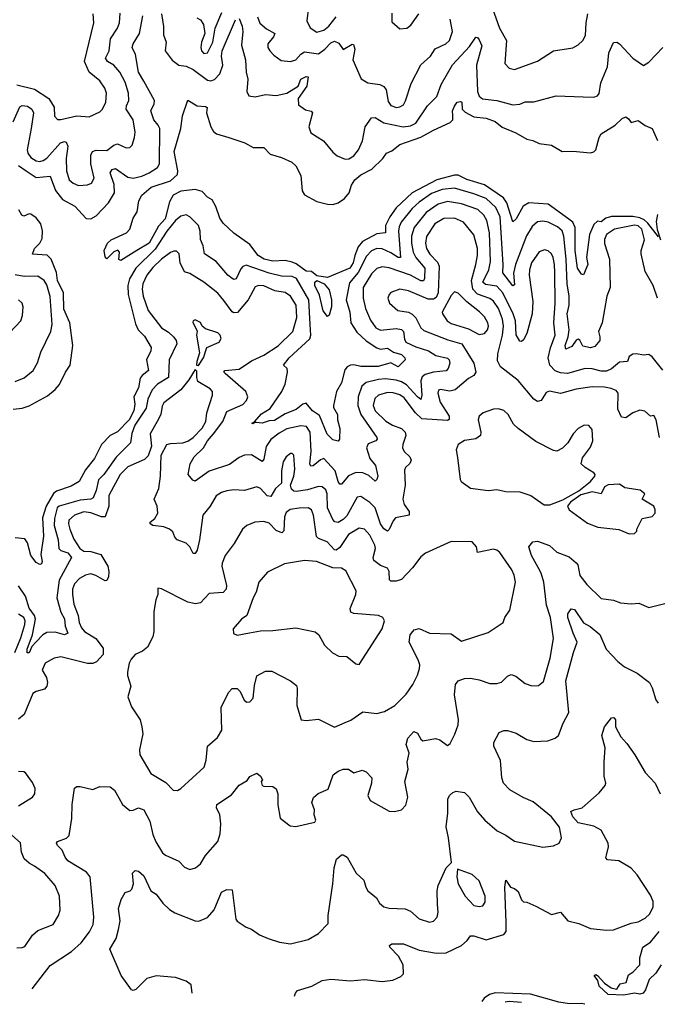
# Model space of a CAD drawing. Extents: x 1443846 to 1577407, y 839182 to 927291.
# Tile 298 of 535: x 1539802 to 1543414, y 839622 to 845202. Entities that reach past the tile are written whole.
import ezdxf

# ---------------------------------------------------------------- set-up
doc = ezdxf.new("R2010")
doc.units = 0

msp = doc.modelspace()

# ---------------------------------------------------------------- linework, layer by layer
at = {"layer": '0CON20XD'}
for points in [[(1539765, 844622.7), (1539801.9, 844708.1), (1539815, 844716.8), (1539845, 844713.2), (1539870.4, 844695), (1539880.7, 844675), (1539866.5, 844585), (1539844.7, 844465), (1539847.3, 844445), (1539865, 844421.8), (1539895, 844402.5), (1539915, 844399.2), (1539935, 844404.1), (1539955, 844418), (1540032.9, 844505), (1540055, 844511.8), (1540065, 844508.9), (1540074.7, 844484.7), (1540065.7, 844415), (1540066.7, 844345), (1540081.8, 844295), (1540104.4, 844275), (1540135, 844261.8), (1540185, 844266.2), (1540208, 844275), (1540222.7, 844305), (1540204.8, 844385), (1540205.3, 844435), (1540214.8, 844455.2), (1540235, 844462.4), (1540295, 844460.3), (1540335, 844490.8), (1540355, 844498.2), (1540405, 844476.7), (1540425, 844478.6), (1540438.2, 844491.8), (1540452.5, 844535), (1540455.5, 844565), (1540444.5, 844635), (1540404.7, 844695), (1540405.7, 844714.3), (1540419.1, 844745), (1540418.1, 844785), (1540398.2, 844848.2), (1540368.2, 844905), (1540335.2, 844945.2), (1540299.1, 844965), (1540288.2, 844985), (1540308.4, 845025), (1540315.8, 845094.2), (1540355.9, 845155), (1540366.4, 845185), (1540370.1, 845240.1)], [(1539785, 844832.8), (1539885, 844808.6), (1539966.1, 844755), (1539996.4, 844706.4), (1539999.5, 844655), (1540015, 844636.9), (1540035, 844636.4), (1540125, 844657.9), (1540195, 844651.4), (1540255, 844680.6), (1540271.1, 844695), (1540289.6, 844735), (1540292.9, 844785), (1540284.5, 844815), (1540256.5, 844855), (1540195.2, 844905.2), (1540168.6, 844965), (1540222.1, 845185), (1540217.7, 845235)], [(1539838.6, 844345), (1539895, 844308.9), (1539975, 844315.5), (1540004.2, 844235), (1540043.3, 844183.3), (1540113.9, 844145), (1540178, 844075), (1540205, 844074.5), (1540235, 844090.6), (1540305.2, 844164.8), (1540338, 844222), (1540337.5, 844267.5), (1540314.1, 844335), (1540325, 844353.6), (1540345, 844358.5), (1540415, 844310), (1540445, 844303.8), (1540494.1, 844315.9), (1540535.2, 844334.8), (1540581.5, 844365), (1540593.9, 844385), (1540594.7, 844585), (1540586.7, 844605), (1540561.5, 844635), (1540545.4, 844685), (1540563.8, 844725), (1540564.6, 844745), (1540504.8, 844854.8), (1540475.4, 844905), (1540456.9, 845005), (1540439.5, 845045), (1540444.5, 845065), (1540480.4, 845125), (1540499.6, 845225)], [(1540605, 845235.8), (1540616.6, 845163.4), (1540617.1, 845117.1), (1540632.2, 845075), (1540626.2, 845025), (1540665, 844972.9), (1540703.7, 844943.7), (1540745, 844938.6), (1540785, 844921), (1540865, 844860.2), (1540885, 844856.6), (1540905, 844862.9), (1540935.6, 844895), (1540952.9, 844945), (1540944.9, 844995.1), (1540947.7, 845025), (1541025, 845202.5)], [(1540805, 845213.3), (1540825, 845200.8), (1540842.5, 845175), (1540849.5, 845125), (1540831.5, 845075), (1540828.1, 845045), (1540831.9, 845025), (1540845, 845011.4), (1540866.1, 845013.9), (1540895, 845074.2), (1540908.9, 845155), (1540946.2, 845243.8)], [(1541437.8, 845275), (1541429.2, 845195), (1541446.6, 845156.6), (1541485, 845131.8), (1541525, 845142.3), (1541553.8, 845166.2), (1541595, 845218.9)], [(1541909.3, 845239.3), (1541910, 845190), (1541955, 845151.2), (1541995, 845154), (1542018.2, 845171.8), (1542062.5, 845235)], [(1542480.9, 845265), (1542520, 845155), (1542558.8, 845085), (1542550.8, 844955), (1542575, 844927.5), (1542605, 844920.6), (1542735, 844966.9), (1542825, 845025.7), (1542935, 845043.3), (1542965, 845059.4), (1542991.9, 845085), (1543007, 845113), (1543010, 845185), (1543020.7, 845235)], [(1541045, 845210), (1541062, 845165), (1541066.2, 845135), (1541058.4, 845058.4), (1541081.6, 844975), (1541083.8, 844905), (1541094.7, 844865), (1541087.8, 844795), (1541100.5, 844770.5), (1541135.7, 844765.7), (1541195, 844778.1), (1541255, 844771.8), (1541315, 844785.6), (1541380, 844825), (1541395, 844865.7), (1541425, 844880.5), (1541435, 844877.8), (1541429.1, 844825), (1541379.6, 844755), (1541380.5, 844720.5), (1541421.4, 844691.4), (1541453, 844683), (1541460.8, 844675), (1541440, 844595), (1541450.8, 844560.8), (1541522, 844515), (1541575, 844451.2), (1541600.3, 844430.3), (1541645, 844412.5), (1541665.5, 844414.5), (1541695, 844431.4), (1541721.9, 844465), (1541743.5, 844515), (1541758.5, 844595), (1541795, 844645.6), (1541815, 844647.8), (1541865, 844617.6), (1541974.3, 844594.3), (1542015, 844601.2), (1542045.4, 844615), (1542111.8, 844715), (1542165, 844767.1), (1542189.1, 844835), (1542252.7, 844947.3), (1542349.4, 845050.6), (1542385, 845104.2), (1542395, 845101.9), (1542405, 845088.6), (1542419.3, 845055), (1542390.3, 844945), (1542395.2, 844795.2), (1542405, 844769.5), (1542423.2, 844753.2), (1542505, 844745.3), (1542595, 844719.1), (1542635, 844724.4), (1542665, 844736.7), (1542715, 844736.9), (1542841.7, 844771.7), (1542994.2, 844765.8), (1543055, 844763.3), (1543075, 844770), (1543085, 844783.3), (1543094.3, 844845), (1543130.8, 844935), (1543139.6, 845015), (1543165, 845073.8), (1543185, 845074.2), (1543200, 845065), (1543275, 844984), (1543335, 844942.9), (1543365, 844960.8), (1543445, 845044)], [(1541148.7, 845218.7), (1541162.7, 845182.7), (1541199.9, 845149.9), (1541246.7, 845125), (1541240, 845105), (1541206.5, 845065), (1541207.8, 845045), (1541218.1, 845025), (1541240.5, 845000.5), (1541282, 844972), (1541335, 844965.4), (1541365, 844974.6), (1541395, 845007.5), (1541415, 845019.6), (1541495, 845009.5), (1541530.8, 845035), (1541565, 845071.1), (1541585, 845080.1), (1541608.9, 845068.9), (1541633.3, 845033.3), (1541685, 845063.8), (1541691.7, 845061.7), (1541700.6, 845035), (1541688.6, 844975), (1541736.8, 844866.8), (1541773.6, 844843.6), (1541842.5, 844835), (1541865, 844824.3), (1541877.8, 844805), (1541889.4, 844739.4), (1541905, 844715.5), (1541935.3, 844704.7), (1541955, 844708.2), (1541975, 844720.6), (1541987.6, 844742.4), (1542018.8, 844841.2), (1542075, 844945.6), (1542129.5, 844995), (1542155, 845036.4), (1542215, 845066.2), (1542235.7, 845084.3), (1542253.3, 845135), (1542239.6, 845205)], [(1543421.2, 843971.2), (1543359.2, 844049.2), (1543338.6, 844068.6), (1543315, 844079.5), (1543275, 844087.4), (1543155, 844087.2), (1543122, 844078), (1543095, 844057.5), (1543075, 844060), (1543055, 844041.9), (1543028.8, 843985), (1543013.3, 843855), (1543020.5, 843815), (1542995, 843756.2), (1542985, 843760), (1542962.1, 843795), (1542948.2, 843895), (1542949.2, 844025), (1542934.5, 844054.5), (1542912.7, 844072.7), (1542795, 844157.1), (1542685.7, 844164.3), (1542654.2, 844145), (1542615, 844074.3), (1542595, 844056.7), (1542562, 844165), (1542541.9, 844191.9), (1542435, 844266.7), (1542335, 844297), (1542285, 844320.8), (1542265, 844321), (1542165, 844295.2), (1542025, 844221.1), (1541935, 844136.2), (1541897.9, 844085), (1541873.5, 844035), (1541874.2, 843995), (1541825, 843988.8), (1541744.1, 843945.9), (1541719.7, 843915), (1541700.8, 843865), (1541690.9, 843825), (1541672.4, 843795), (1541545, 843740.3), (1541485, 843751.3), (1541455, 843775.4), (1541425, 843776.9), (1541367.9, 843817.9), (1541345, 843827.4), (1541305, 843837.4), (1541235, 843834.3), (1541185.8, 843845), (1541153.1, 843865), (1541105, 843928.5), (1541015, 843992.9), (1540955, 844048.6), (1540935, 844078), (1540913.3, 844143.3), (1540891.2, 844181.2), (1540865, 844196.2), (1540835, 844229.2), (1540795, 844240.3), (1540715, 844229.7), (1540671.9, 844208.1), (1540649.6, 844170.4), (1540625, 844074.5), (1540588.4, 844031.6), (1540535, 843936.2), (1540465.7, 843894.3), (1540375, 843837.5), (1540363, 843843), (1540367.5, 843885), (1540357, 843897), (1540335, 843887.5), (1540295, 843847.5), (1540285, 843857.5), (1540280, 843895), (1540298.1, 843935), (1540319.4, 843955), (1540406, 843995), (1540426, 844015), (1540445, 844077.5), (1540467.5, 844112.5), (1540476, 844175), (1540493, 844207), (1540547.1, 844252.9), (1540655, 844289), (1540696.2, 844325), (1540697.2, 844345), (1540676, 844455), (1540714.7, 844585), (1540723.1, 844656.9), (1540753.3, 844746.7), (1540807.5, 844715), (1540855, 844711.2), (1540863.3, 844705), (1540860, 844675), (1540884, 844595), (1540899.5, 844569.5), (1540916, 844556), (1540985.6, 844535.6), (1541077.5, 844505), (1541125, 844478.8), (1541185, 844478.6), (1541220.3, 844440.3), (1541285, 844422), (1541342.4, 844395), (1541366.4, 844375), (1541395, 844320), (1541402.4, 844232.4), (1541415, 844210), (1541485, 844171.2), (1541545, 844156), (1541575, 844155.3), (1541605, 844164.6), (1541641.7, 844188.3), (1541669, 844221), (1541682.2, 844265), (1541700.8, 844295), (1541735, 844323), (1541796.9, 844355), (1541858, 844415), (1541880, 844445), (1541910.2, 844459.8), (1541954.4, 844495.6), (1542075, 844536.6), (1542145, 844577.1), (1542240.9, 844619.1), (1542255.3, 844634.7), (1542255, 844658.8), (1542254.1, 844685), (1542265, 844712.5), (1542280.5, 844735), (1542299.6, 844739.6), (1542306.7, 844735), (1542308.6, 844695), (1542325, 844678.9), (1542375, 844651.5), (1542444.6, 844644.6), (1542495, 844624.5), (1542535, 844593.3), (1542611.7, 844561.7), (1542675, 844524.5), (1542708.1, 844518.1), (1542745, 844500), (1542815, 844491.5), (1542875, 844454.7), (1542935, 844456.6), (1543035, 844447.5), (1543055, 844453.1), (1543066.1, 844463.9), (1543083.8, 844535), (1543096.5, 844555), (1543175.3, 844604.7), (1543215, 844642.5), (1543235, 844651.2), (1543251.1, 844641.1), (1543265, 844620), (1543305, 844631.4), (1543345, 844602.5), (1543383.8, 844585), (1543415, 844517.5)], [(1539795, 844375.2), (1539838.6, 844345)], [(1543414.8, 843624.8), (1543389.4, 843695), (1543344.8, 843775), (1543322.6, 843875), (1543323, 843895), (1543341.6, 843955), (1543326.8, 844015), (1543305, 844033.9), (1543285, 844037.8), (1543172.1, 844015), (1543125, 843985.3), (1543114.2, 843955.8), (1543115, 843934.4), (1543142.4, 843845), (1543146.1, 843683.9), (1543127.1, 843635), (1543101.1, 843485), (1543080, 843435), (1543088.6, 843405), (1543087.5, 843385), (1543059.5, 843350.5), (1543035, 843342.9), (1542991.1, 843351.1), (1542975.2, 843385.2), (1542965, 843391.2), (1542955, 843386.9), (1542929.2, 843350.8), (1542895, 843334.5), (1542891.7, 843355), (1542908.8, 843405), (1542914.4, 843445), (1542903.5, 843535), (1542914.8, 843585), (1542915.2, 843635), (1542902.9, 843705), (1542897.8, 843845), (1542885, 843976.2), (1542875.5, 844005.5), (1542849, 844029), (1542795, 844054.1), (1542765, 844061.2), (1542735, 844056.1), (1542705, 844030.4), (1542672.1, 843977.9), (1542609.6, 843815), (1542599.1, 843765), (1542605, 843700), (1542595.8, 843694.2), (1542537.9, 843767.9), (1542541.2, 843815), (1542524.2, 844085), (1542498.8, 844138.8), (1542445, 844188.1), (1542375, 844216.3), (1542265, 844246.7), (1542195, 844239.8), (1542135, 844216.7), (1542065, 844168.3), (1542025, 844131.6), (1541963.3, 844055), (1541950.8, 844029.2), (1541947, 844003), (1541958.1, 843855), (1541945, 843855.4), (1541905, 843881.9), (1541855, 843903.4), (1541825, 843905.2), (1541795, 843893.1), (1541767.1, 843862.9), (1541719.9, 843770.1), (1541669.8, 843710.2), (1541651.8, 843615), (1541671.8, 843545), (1541678.4, 843485), (1541711.9, 843431.9), (1541765, 843382.9), (1541825, 843343.2), (1541845, 843334.7), (1541885, 843341.5), (1541918.5, 843318.5), (1541965, 843304.7), (1541983.8, 843285), (1541984.5, 843275), (1541945, 843235.6), (1541905, 843257.3), (1541832.8, 843237.2), (1541735, 843237), (1541695, 843246.9), (1541674.8, 843245.2), (1541655.9, 843234.1), (1541643, 843217), (1541624.3, 843144.3), (1541597.1, 843095), (1541578.5, 843015), (1541578.5, 843005), (1541602.1, 842965), (1541602.3, 842935), (1541615.6, 842885), (1541614, 842825), (1541606, 842814), (1541575, 842821.5), (1541543.1, 842853.1), (1541499.2, 842959.2), (1541460.7, 842985), (1541425, 843029.3), (1541405, 843022.5), (1541367.2, 842992.8), (1541305, 842968.6), (1541245, 842931.1), (1541215, 842929.7), (1541175, 842915.3), (1541140.4, 842919.6), (1541130.7, 842919.3), (1541125, 842911.4), (1541116.7, 842915), (1541129.5, 842920.5), (1541172.3, 842967.7), (1541221.3, 842998.7), (1541287.1, 843095), (1541305, 843136.2), (1541318.1, 843205), (1541316, 843225), (1541296.7, 843245), (1541327.7, 843285), (1541445.5, 843394.5), (1541450.2, 843415), (1541446.5, 843475), (1541439.7, 843615), (1541369.1, 843735), (1541345, 843746.2), (1541285, 843748.6), (1541215.1, 843765.1), (1541085, 843810.8), (1541066.4, 843803.6), (1541055, 843791.1), (1541027.1, 843732.9), (1541015, 843730), (1541005, 843735.4), (1540980, 843755), (1540915, 843832.2), (1540849.1, 843875), (1540840.5, 843920.5), (1540825.8, 843955.8), (1540824, 844004), (1540815.4, 844035), (1540765.4, 844085.4), (1540745, 844095.8), (1540715, 844089.6), (1540685, 844064.6), (1540635, 844004.2), (1540569.1, 843900.9), (1540459.6, 843795), (1540422.9, 843732.9), (1540414.4, 843695), (1540416.8, 843645), (1540458.4, 843478.4), (1540473.4, 843445), (1540509.5, 843409.5), (1540546.9, 843345), (1540543.8, 843325), (1540519.7, 843275), (1540531.8, 843215), (1540494.8, 843185.2), (1540485, 843170), (1540474.5, 843115), (1540449, 843065), (1540453.7, 843023.7), (1540447.5, 842985), (1540421.3, 842935), (1540355, 842867.2), (1540315, 842846.5), (1540264.6, 842795), (1540225.2, 842714.8), (1540175, 842651.1), (1540138.2, 842585), (1540092.3, 842557.7), (1540010.2, 842529.8), (1539992.9, 842517.1), (1539951.1, 842445), (1539931.4, 842378.6), (1539935.6, 842275), (1539920.8, 842170.8), (1539928.6, 842131.4), (1539925, 842117.5), (1539916.1, 842113.9), (1539895, 842126.7), (1539864.4, 842165), (1539846.7, 842236.7), (1539830.4, 842260.4), (1539775, 842265.6)], [(1543445, 843215.4), (1543385, 843291.5), (1543365, 843304), (1543335, 843300.6), (1543295, 843309.2), (1543275, 843306.2), (1543255, 843293.3), (1543244.2, 843265.8), (1543199.2, 843260.8), (1543155, 843224), (1543125, 843211.1), (1543095, 843210), (1543045, 843222.9), (1543005.2, 843224.8), (1542905, 843196.7), (1542865, 843200.9), (1542835, 843211.9), (1542804.7, 843245), (1542795.3, 843285), (1542808.1, 843341.9), (1542834.8, 843415), (1542827.6, 843485), (1542835.2, 843595.2), (1542832.6, 843767.4), (1542832, 843815), (1542823.8, 843853.8), (1542814.7, 843874.7), (1542795, 843892.5), (1542775, 843898.1), (1542745, 843886.7), (1542701.8, 843825), (1542689.2, 843785), (1542687.5, 843755), (1542709.4, 843605), (1542705.2, 843534.8), (1542675, 843423.1), (1542655, 843388.1), (1542645, 843378.6), (1542635, 843380.8), (1542615, 843416.2), (1542610.4, 843495), (1542597.9, 843535), (1542538.5, 843655), (1542505, 843692.2), (1542441.3, 843701.3), (1542426.2, 843715), (1542458.5, 843785), (1542469, 843831), (1542463.7, 843993.7), (1542448.1, 844065), (1542430.3, 844095), (1542396.1, 844126.1), (1542305, 844158.8), (1542225, 844171.9), (1542172.9, 844157.1), (1542105, 844109.7), (1542037.1, 844025), (1542021.6, 843975), (1542020.4, 843935), (1542031.1, 843885), (1542045.2, 843855), (1542096.7, 843795), (1542095.6, 843735), (1542088.6, 843721.4), (1542075, 843721.6), (1542015, 843754.1), (1541895, 843795.3), (1541855, 843802.2), (1541825, 843791.8), (1541795, 843762.5), (1541748, 843685), (1541746.5, 843625), (1541761.4, 843565), (1541788.8, 843498.8), (1541818.5, 843455), (1541845, 843442.6), (1541935, 843452.4), (1541965, 843446), (1541976.7, 843435), (1541981.9, 843391.9), (1541990, 843375), (1542045, 843348.1), (1542117.8, 843325), (1542159.2, 843299.2), (1542225, 843283.6), (1542235, 843274), (1542238.5, 843255), (1542229.2, 843225), (1542217.4, 843212.6), (1542145, 843205.5), (1542099, 843191), (1542081, 843179), (1542073.5, 843155), (1542080, 843075), (1542075, 843050), (1542055, 843064.2), (1541993.5, 843133.5), (1541965, 843150.4), (1541935, 843159), (1541873.4, 843166.6), (1541835, 843163.7), (1541765, 843145.8), (1541740.6, 843125), (1541720, 843065), (1541717.2, 843015), (1541735, 842965.4), (1541825.3, 842835), (1541826.9, 842825), (1541820, 842815), (1541775, 842797.8), (1541766.1, 842775), (1541785.7, 842715), (1541816.9, 842675), (1541829.7, 842615), (1541825, 842596), (1541815, 842586.9), (1541779.7, 842619.7), (1541745, 842634.7), (1541705.4, 842635.4), (1541665, 842616.6), (1541625, 842570.6), (1541615, 842569.4), (1541605, 842585.7), (1541588.8, 842645), (1541525, 842714.5), (1541505, 842708.2), (1541465, 842673.1), (1541451.2, 842671.2), (1541446.2, 842685), (1541452.6, 842755), (1541447.8, 842865), (1541426.3, 842896.3), (1541395, 842901.2), (1541315, 842882.9), (1541271.4, 842858.6), (1541225, 842822.1), (1541197, 842783), (1541185, 842711.2), (1541175, 842698.1), (1541115, 842736.2), (1541075, 842734.4), (1541045, 842721.9), (1540989.5, 842680.5), (1540875, 842643.3), (1540795, 842586), (1540782.4, 842592.4), (1540756, 842625), (1540768.1, 842685), (1540790, 842725), (1540843.1, 842775), (1540865.8, 842815), (1540900.3, 842855), (1540951.6, 842925), (1540975, 842981.5), (1541065, 843020.5), (1541086.9, 843045), (1541094.3, 843065), (1541082.5, 843095), (1540965, 843197.1), (1540958.1, 843205), (1540963.3, 843215), (1541045, 843220.9), (1541115, 843268), (1541185, 843300.6), (1541265.5, 843354.5), (1541348.9, 843435), (1541371.9, 843515), (1541367.8, 843585), (1541335.9, 843635), (1541305, 843657.1), (1541246.2, 843666.2), (1541185, 843694.7), (1541153.5, 843696.5), (1541135, 843688.1), (1541095.1, 843614.9), (1541035, 843542.3), (1541015, 843541.2), (1541005, 843546.9), (1540958.8, 843611.2)], [(1539765, 842994.4), (1539815, 843000.4), (1539855, 843013.1), (1539959.9, 843070.1), (1540003.4, 843106.6), (1540027.5, 843135), (1540060.5, 843205), (1540086.9, 843245), (1540101.8, 843355), (1540084.7, 843485), (1540052.5, 843562.5), (1540048.9, 843655), (1540016.3, 843725), (1540009.5, 843769.5), (1539980.8, 843845), (1539957, 843867), (1539873.4, 843873.4), (1539884.8, 843905), (1539916.2, 843935), (1539928.6, 843961.4), (1539930.2, 844005), (1539920.5, 844045), (1539895, 844078.5), (1539865, 844100), (1539855, 844102.4), (1539825, 844089.7), (1539813.8, 844093.8), (1539796.7, 844125)], [(1543425.6, 842835), (1543408.1, 842935), (1543395, 842958.8), (1543375, 842956.2), (1543343.3, 842983.3), (1543315, 842990), (1543275, 842974.5), (1543235, 842945.5), (1543210.2, 842950.2), (1543189.2, 842995), (1543191.1, 843085), (1543180.4, 843100.4), (1543153, 843113), (1543115, 843120.3), (1543045, 843120.6), (1542955, 843108.4), (1542865, 843083.5), (1542802.6, 843097.4), (1542785, 843089.2), (1542755, 843043.8), (1542735, 843038.8), (1542715, 843052.5), (1542625, 843157.7), (1542525.7, 843235.7), (1542508.6, 843268.6), (1542510.7, 843309.3), (1542537.1, 843415), (1542542.8, 843465), (1542535.9, 843505.9), (1542514.1, 843565), (1542486.4, 843606.4), (1542465, 843621.3), (1542395, 843646.5), (1542368.6, 843675), (1542360.5, 843725), (1542385.6, 843815), (1542394.8, 843865), (1542394.8, 843905), (1542373.7, 843983.7), (1542315.6, 844055), (1542265, 844076.7), (1542205, 844075.3), (1542153.3, 844045), (1542106.7, 843973.3), (1542100.7, 843935), (1542106.7, 843905), (1542125, 843874), (1542167.9, 843827.9), (1542178.4, 843805), (1542171.4, 843655), (1542161.6, 843628.4), (1542145, 843618.9), (1542115, 843618.8), (1542005, 843665.4), (1541954.6, 843675.4), (1541905, 843655.8), (1541894.2, 843645), (1541887.5, 843625), (1541897.5, 843595), (1541944, 843555), (1542005, 843544.2), (1542025, 843533.5), (1542045, 843512.5), (1542073.9, 843455), (1542090.7, 843440.7), (1542227.3, 843387.3), (1542307.1, 843365), (1542374.6, 843255), (1542385.4, 843205), (1542374.7, 843185.3), (1542345, 843168.2), (1542269.4, 843105), (1542237.7, 843097.7), (1542185, 843106.4), (1542175, 843102), (1542169.6, 843085), (1542183.3, 843035), (1542234.7, 842955), (1542235, 842936.2), (1542225, 842930), (1542080.5, 842940.5), (1542043.8, 842973.8), (1541979.7, 843059.7), (1541955, 843076.8), (1541916.7, 843086.7), (1541885, 843090), (1541834.5, 843075), (1541814.1, 843055), (1541803.3, 843015), (1541814.6, 842984.6), (1541875, 842926.5), (1541913.4, 842903.4), (1541964.4, 842885), (1541986.2, 842865), (1541988.5, 842845), (1541971.8, 842795), (1541971.1, 842775), (1541980.5, 842755), (1542012.5, 842725), (1542018.9, 842705), (1542012.2, 842687.8), (1541988.1, 842665), (1541981.1, 842648.9), (1541984.7, 842565), (1541972, 842485), (1541980, 842455), (1542008.1, 842415), (1542008, 842395), (1541931.1, 842378.9), (1541917, 842363), (1541895, 842312.5), (1541885, 842304.3), (1541865, 842317.3), (1541845.3, 842345), (1541814.7, 842435), (1541785, 842465.3), (1541735, 842500.4), (1541713.2, 842496.8), (1541655, 842390.4), (1541635, 842370), (1541605, 842353.2), (1541586, 842356), (1541575, 842369.4), (1541546.1, 842435), (1541543.9, 842515), (1541535, 842536.9), (1541515.8, 842555), (1541495, 842556.2), (1541432.6, 842537.4), (1541367.8, 842527.8), (1541355, 842529.6), (1541341.7, 842541.7), (1541336.2, 842565), (1541355, 842616), (1541360.5, 842655), (1541354.5, 842734.5), (1541345, 842744.2), (1541335, 842743.1), (1541311.1, 842725), (1541294.2, 842695.8), (1541283.8, 842646.2), (1541284.6, 842575), (1541250.4, 842545), (1541225, 842499.1), (1541203.4, 842503.4), (1541165, 842544.4), (1541145, 842555.6), (1541075, 842534.5), (1541015, 842537.7), (1540975, 842532.5), (1540945, 842522.9), (1540915, 842504.4), (1540881.2, 842445), (1540839.6, 842395), (1540820, 842255), (1540806.4, 842195), (1540795, 842176), (1540785, 842176.2), (1540765, 842214.4), (1540745.3, 842235.3), (1540694.2, 842254.2), (1540680.1, 842270.1), (1540669.2, 842299.2), (1540650, 842315), (1540617.3, 842327.3), (1540556.1, 842336.1), (1540540.6, 842345), (1540541.4, 842355), (1540566.7, 842375), (1540583.6, 842405), (1540580.8, 842445), (1540564, 842485), (1540589.6, 842545), (1540599.1, 842615), (1540602.1, 842735), (1540635.8, 842794.2), (1540655, 842801.3), (1540725, 842804.7), (1540755, 842813.8), (1540784.8, 842835.2), (1540835, 842887.5), (1540856.1, 842925), (1540862.5, 842975), (1540894.2, 843074.2), (1540894.3, 843095), (1540880.2, 843110.2), (1540811.2, 843151.2), (1540804.2, 843175), (1540805, 843210), (1540795, 843220), (1540759.7, 843160.3), (1540715.3, 843104.7), (1540618.3, 843031.7), (1540608.3, 843011.7), (1540600.9, 842965), (1540579.6, 842925)], [(1543415, 844098.8), (1543408.2, 844058.2), (1543413, 844013), (1543432, 843955)], [(1540958.8, 843611.2), (1540925, 843652.7), (1540845.2, 843715.2), (1540765, 843763.1), (1540735, 843774), (1540711.1, 843825), (1540705, 843876.2), (1540690.6, 843890.6), (1540675, 843891.1), (1540655, 843882.1), (1540605, 843844.7), (1540555, 843798.6), (1540521.1, 843755), (1540499, 843705), (1540495.7, 843675), (1540500.7, 843635), (1540530.3, 843555), (1540605.2, 843455.2), (1540645, 843430.7), (1540675, 843402.9), (1540687.2, 843385), (1540691.2, 843365), (1540648.4, 843275), (1540644, 843175), (1540583, 843137), (1540551.2, 843105), (1540527.7, 843052.3), (1540518.8, 843001.2), (1540454.3, 842905), (1540436.6, 842856.6), (1540430, 842805), (1540347.2, 842722.8), (1540277.8, 842625), (1540247.7, 842595), (1540235.5, 842534.5), (1540218.5, 842491.5), (1540205.2, 842484.8), (1540145, 842479.6), (1540025, 842445.2), (1540013.3, 842435), (1539998.3, 842375), (1539996.2, 842335), (1540020, 842255), (1540023.8, 842205), (1540034, 842194), (1540075, 842181.2), (1540094.7, 842155), (1540025.2, 842025), (1540012.5, 841925), (1540035.4, 841845), (1540056.1, 841806.1), (1540059.6, 841765), (1540074.3, 841725), (1540055, 841715.5), (1540002, 841732), (1539955, 841729.2), (1539933.4, 841716.6), (1539895, 841675.5), (1539869.6, 841650.4), (1539855, 841613.6), (1539844.8, 841614.8), (1539844.8, 841635), (1539874.8, 841715.2), (1539890.8, 841805), (1539886.3, 841826.3), (1539855, 841867.7), (1539834.1, 841935), (1539795, 841994.4)], [(1539775, 843151.1), (1539827.8, 843172.2), (1539878, 843215), (1539902.2, 843257.8), (1539922.1, 843317.9), (1539978.9, 843435), (1539984.7, 843475), (1539974.1, 843634.1), (1539955, 843700.5), (1539940, 843725), (1539905, 843748.2), (1539826.2, 843746.2), (1539775, 843756.1)], [(1541545, 843520), (1541521.6, 843551.6), (1541500.2, 843640.2), (1541473.6, 843695), (1541473.8, 843715), (1541485, 843723.5), (1541526.2, 843706.2), (1541555, 843670.8), (1541567.8, 843615), (1541568.9, 843575), (1541555, 843527.5), (1541545, 843520)], [(1542405, 843417.5), (1542435, 843423.1), (1542451.8, 843445), (1542456.8, 843465), (1542452.9, 843485), (1542435, 843518.1), (1542407.1, 843547.1), (1542333.8, 843603.8), (1542285, 843653.1), (1542265, 843660.8), (1542245, 843640), (1542195.7, 843545), (1542196, 843535), (1542222.7, 843495), (1542245, 843480.6), (1542345, 843450.8), (1542405, 843417.5)], [(1539745, 843428.8), (1539808.6, 843495), (1539818.1, 843525), (1539820.8, 843575), (1539815.7, 843595.7), (1539795, 843614.2)], [(1540815, 843243.3), (1540843.8, 843285), (1540862.5, 843345), (1540932.5, 843375), (1540943.8, 843395), (1540937.5, 843415), (1540925, 843428), (1540855, 843451.2), (1540835.8, 843465.8), (1540825, 843486.2), (1540795, 843501.2), (1540783.8, 843496.2), (1540782.3, 843487.7), (1540806.7, 843436.7), (1540804, 843415), (1540820, 843315), (1540804.4, 843265), (1540803.8, 843243.8), (1540815, 843243.3)], [(1542805, 842453.1), (1542879.2, 842480.8), (1542968.5, 842531.5), (1543035.7, 842584.3), (1543059.2, 842615), (1543061.2, 842625), (1543054.2, 842634.2), (1543004.2, 842664.2), (1542982.5, 842685), (1542990.5, 842719.5), (1543035, 842780), (1543048, 842815), (1543045, 842880), (1543025, 842902.5), (1543000, 842905), (1542965, 842886.2), (1542936.7, 842855), (1542907.5, 842805), (1542876.4, 842773.6), (1542845, 842756.7), (1542825, 842760), (1542725, 842810.8), (1542624.7, 842884.7), (1542599.4, 842909.4), (1542568.6, 842965), (1542545, 842987.5), (1542515, 842997.5), (1542485, 842994.2), (1542426.7, 842975), (1542403.8, 842955), (1542398.6, 842935), (1542414.4, 842865), (1542412.9, 842845), (1542385, 842826.5), (1542321.7, 842818.3), (1542286.2, 842795), (1542273.8, 842765), (1542281.4, 842721.4), (1542296.1, 842596.1), (1542302.5, 842585), (1542355, 842547.5), (1542455, 842534.5), (1542505, 842540), (1542555, 842528.1), (1542635, 842526.5), (1542696.4, 842506.4), (1542773.4, 842453.4), (1542805, 842453.1)], [(1540579.6, 842925), (1540540.8, 842855), (1540549.2, 842785), (1540530.1, 842729.9), (1540509.4, 842710.6), (1540415, 842667.2), (1540371.7, 842625), (1540307.3, 842505), (1540306.5, 842445), (1540285, 842385.4), (1540265, 842383.8), (1540205, 842408.2), (1540165, 842412.7), (1540112.3, 842395), (1540080.8, 842365), (1540077.5, 842345), (1540085.2, 842315), (1540108.4, 842258.4), (1540142.2, 842205), (1540165, 842190), (1540205, 842188.4), (1540261.1, 842171.1), (1540301.5, 842105), (1540307.3, 842075), (1540305.6, 842044.4), (1540295, 842023.3), (1540285, 842022.5), (1540233.1, 842053.1), (1540205, 842061.5), (1540175, 842053.9), (1540139.5, 842035), (1540111.4, 842005), (1540101.2, 841975), (1540101.1, 841945), (1540108.9, 841888.9), (1540133.6, 841825), (1540139.1, 841785), (1540151.6, 841755), (1540168.5, 841735), (1540232, 841695), (1540275, 841640.8), (1540274.6, 841605.4), (1540237.3, 841562.7), (1540216.8, 841553.2), (1540185, 841553.5), (1540035, 841590.9), (1539996.8, 841583.2), (1539945.4, 841554.6), (1539928.5, 841515), (1539953.9, 841473.9), (1539959.5, 841445), (1539955.8, 841425), (1539941.3, 841408.7), (1539894.8, 841395.2), (1539876.8, 841383.2), (1539827.8, 841265), (1539795, 841238.8)], [(1543255, 842287.5), (1543285, 842290), (1543297, 842303), (1543297.5, 842315), (1543327.5, 842375), (1543385, 842386.2), (1543401.2, 842405), (1543402, 842425), (1543393.8, 842445), (1543327.5, 842485), (1543343.3, 842515), (1543317.5, 842535), (1543229.5, 842549.5), (1543200, 842570), (1543135, 842566.1), (1543115, 842554.4), (1543095, 842515.8), (1543045, 842526.4), (1542980.1, 842509.9), (1542922.2, 842467.8), (1542905.7, 842445), (1542914.4, 842424.4), (1543017.9, 842347.9), (1543077, 842327), (1543195, 842312), (1543255, 842287.5)], [(1540695, 840834.3), (1540715.3, 840844.7), (1540845.8, 840965), (1540857.1, 841005), (1540865.8, 841085), (1540922, 841135), (1540946.7, 841175), (1540943.2, 841305), (1540985, 841390), (1541005, 841411.4), (1541032.7, 841412.7), (1541051.2, 841395), (1541074, 841345), (1541087.5, 841335), (1541105, 841335.7), (1541123.6, 841356.4), (1541131.4, 841428.6), (1541145.6, 841484.4), (1541195, 841510.8), (1541230.3, 841510.3), (1541336.2, 841455), (1541368.9, 841428.9), (1541373.5, 841413.5), (1541372, 841315), (1541396.7, 841235), (1541425, 841230), (1541495, 841237.5), (1541585, 841192), (1541645, 841218.6), (1541677.4, 841232.6), (1541745, 841279.2), (1541825, 841269.2), (1541868, 841282), (1541926, 841315), (1541990.3, 841379.7), (1542029.2, 841435), (1542055, 841486.7), (1542066.5, 841525), (1542067.5, 841545), (1542058.5, 841575), (1542007.5, 841675), (1542013.8, 841715), (1542036, 841745), (1542065, 841752.5), (1542122.5, 841725), (1542245, 841721.8), (1542305, 841680), (1542455, 841728.6), (1542540.8, 841785), (1542549.2, 841815), (1542578.1, 841855), (1542610, 842015), (1542602.7, 842055), (1542589.5, 842085), (1542521.8, 842181.8), (1542505, 842195.5), (1542485, 842201.2), (1542395, 842183.3), (1542390, 842215), (1542365, 842243.8), (1542245, 842244), (1542100.9, 842179.1), (1542075, 842158.8), (1542027.8, 842095), (1541965, 842029.2), (1541935, 842019.7), (1541905, 842020.5), (1541897.4, 842027.4), (1541894.6, 842075), (1541885, 842093.1), (1541845, 842108), (1541807.2, 842137.2), (1541803.8, 842155), (1541816.8, 842205), (1541814.1, 842225), (1541785, 842281.5), (1541755.2, 842315.2), (1541725, 842321.3), (1541665, 842285.3), (1541615, 842210), (1541595, 842196), (1541585, 842198.4), (1541543.6, 842243.6), (1541495, 842261.5), (1541483.6, 842273.6), (1541466.3, 842393.7), (1541455.2, 842425.2), (1541435, 842436.2), (1541385, 842434.4), (1541333.2, 842426.8), (1541310.5, 842409.5), (1541302.5, 842385), (1541297.1, 842305), (1541286.2, 842293.8), (1541255, 842307.9), (1541215, 842347.9), (1541185, 842358.2), (1541134.6, 842355.4), (1541088.8, 842335), (1541064.5, 842315.5), (1541017.2, 842232.8), (1540965.7, 842165), (1540948.3, 842121.7), (1540947.5, 842105), (1540973.8, 841995), (1540970.9, 841975), (1540955, 841956.7), (1540875, 841950.4), (1540825, 841897.8), (1540797.5, 841892.5), (1540755, 841901.2), (1540605, 841977.5), (1540585, 841980), (1540583.3, 841945), (1540572, 841915), (1540561.7, 841848.3), (1540561.1, 841735), (1540555.5, 841704.5), (1540525, 841646.2), (1540497, 841623), (1540455.7, 841604.3), (1540432.5, 841577.5), (1540421.1, 841555), (1540411.6, 841505), (1540412, 841485), (1540431.5, 841425), (1540413.3, 841365), (1540435, 841307.5), (1540483.9, 841233.9), (1540493.8, 841195), (1540498.8, 841155), (1540480, 841065), (1540482, 841035), (1540545, 840929.2), (1540629.1, 840879.1), (1540671.2, 840835), (1540695, 840834.3)], [(1539871.7, 839709.6), (1539975, 839841.4), (1540095, 839921.1), (1540149.3, 839970.7), (1540197.7, 840032.3), (1540217.9, 840075), (1540221.2, 840115), (1540200.9, 840345), (1540180.7, 840370.7), (1540075, 840435.4), (1540059.6, 840455), (1540043.1, 840495), (1540015, 840522), (1540010, 840535), (1540016.2, 840545), (1540067.1, 840562.9), (1540081.1, 840578.9), (1540096.9, 840675), (1540098.2, 840755), (1540112.9, 840847.1), (1540125, 840856.2), (1540145, 840856.2), (1540215, 840840), (1540255, 840856), (1540315, 840854), (1540339.2, 840835), (1540362.9, 840792.9), (1540383.3, 840755), (1540425, 840721.1), (1540445, 840721.9), (1540475, 840735.6), (1540505, 840724.3), (1540539.4, 840659.4), (1540555.6, 840585), (1540572.1, 840542.1), (1540610.8, 840480.8), (1540627, 840467), (1540702.4, 840432.4), (1540735, 840399.2), (1540765, 840385.7), (1540796.7, 840395), (1540825, 840417.5), (1540854.7, 840465.3), (1540924, 840545), (1540937.5, 840587.5), (1540940.3, 840645), (1540935.4, 840695), (1540915.6, 840735), (1540918, 840755), (1541000.8, 840809.2), (1541045.5, 840864.5), (1541090, 840890), (1541105, 840913.3), (1541145, 840932.5), (1541166.7, 840915), (1541177.5, 840895), (1541170, 840885), (1541175, 840862.5), (1541185, 840857.5), (1541235, 840856.7), (1541255, 840842.5), (1541264, 840815), (1541263.2, 840753.2), (1541277, 840677), (1541334.3, 840634.3), (1541365, 840628.8), (1541473.3, 840655), (1541478.8, 840665), (1541469.2, 840695), (1541471.4, 840725), (1541456.9, 840765), (1541466.3, 840793.7), (1541492.4, 840817.6), (1541549.6, 840840.4), (1541577.7, 840922.3), (1541606, 840944), (1541635, 840954.6), (1541665, 840954.4), (1541695, 840933.3), (1541741.7, 840948.3), (1541765, 840938.9), (1541796.1, 840905), (1541795.3, 840875), (1541774.6, 840805), (1541787, 840777), (1541895, 840716.2), (1541925, 840713.8), (1541965, 840723.3), (1541989.1, 840750.9), (1542000, 840795), (1541982.8, 840885), (1542002.2, 840955), (1541997.3, 840995), (1542008, 841045), (1541990.8, 841095), (1541999.7, 841130.3), (1542035, 841167.3), (1542055, 841157.8), (1542073.8, 841123.8), (1542085, 841115.6), (1542157.8, 841127.8), (1542181.1, 841121.1), (1542225, 841088.8), (1542240.5, 841099.5), (1542267, 841153), (1542285.5, 841205), (1542288.2, 841235), (1542264.5, 841375.5), (1542270.6, 841435), (1542286.2, 841455), (1542321.9, 841468.1), (1542355, 841471.2), (1542405, 841461.8), (1542465, 841440), (1542505, 841439.4), (1542532, 841448), (1542565, 841482.5), (1542585, 841490.6), (1542611.7, 841481.7), (1542665, 841439.4), (1542702.3, 841427.7), (1542740.9, 841429.1), (1542769.3, 841450.7), (1542806.3, 841583.7), (1542826, 841696), (1542809.5, 841815), (1542785.8, 841885), (1542771.5, 842015), (1542756.4, 842065), (1542738.1, 842098.1), (1542700.8, 842165), (1542686.2, 842213.8), (1542707.7, 842242.3), (1542735, 842246.9), (1542802.4, 842222.4), (1542844.6, 842184.6), (1542915, 842157.5), (1542955, 842124.2), (1542963.4, 842113.4), (1542975, 842051.4), (1543015, 842000.6), (1543095, 841922), (1543165, 841913.1), (1543205, 841897.5), (1543265, 841891.4), (1543310, 841895), (1543365, 841870), (1543525, 841911.2)], [(1541725, 841547.1), (1541855, 841749.2), (1541867.5, 841795), (1541858, 841815), (1541835, 841825.7), (1541695, 841836), (1541676.7, 841845), (1541674.2, 841865), (1541705.6, 841945), (1541706.9, 841965), (1541648.3, 842078.3), (1541625, 842093.6), (1541575, 842096.6), (1541482.4, 842132.4), (1541415, 842138.1), (1541301.1, 842118.9), (1541205, 842072), (1541157.1, 842015), (1541142, 841958), (1541123.3, 841925), (1541088, 841825), (1541058.8, 841805), (1541010.7, 841749.3), (1541013, 841723), (1541033.6, 841713.6), (1541103.1, 841726.9), (1541165, 841738.6), (1541235, 841740), (1541365, 841755.4), (1541475, 841732.5), (1541495.6, 841715.6), (1541528.3, 841658.3), (1541573.2, 841613.2), (1541610, 841595), (1541655, 841593.8), (1541705, 841550.8), (1541725, 841547.1)], [(1539773.2, 841615), (1539808.9, 841698.9), (1539831.1, 841775), (1539832, 841795), (1539824.2, 841815), (1539795, 841833.9)], [(1540779, 839684.2), (1540772.6, 839732.6), (1540745, 839752.7), (1540683.6, 839773.6), (1540575, 839783.1), (1540522.5, 839767.5), (1540458.8, 839705), (1540445, 839700), (1540435, 839704.3), (1540376.9, 839785), (1540312.2, 839935), (1540347.3, 839995), (1540361.5, 840045), (1540370.8, 840095), (1540361.9, 840165), (1540375.8, 840215), (1540400, 840255), (1540427.5, 840265), (1540436.2, 840275), (1540446.2, 840305), (1540441.2, 840365), (1540455, 840380), (1540475, 840376.2), (1540505, 840350), (1540544.2, 840265), (1540575.5, 840245.5), (1540612.5, 840195), (1540649.6, 840159.6), (1540681.1, 840141.1), (1540795, 840094.5), (1540816.2, 840093.8), (1540866.2, 840113.8), (1540903, 840157), (1540945, 840257.5), (1540975, 840273.3), (1541005, 840270), (1541026.7, 840105), (1541033.6, 840093.6), (1541085, 840058.8), (1541115, 840048), (1541160, 840015), (1541210, 839995), (1541273.3, 839973.3), (1541335, 839964.5), (1541435, 839990), (1541495, 840023.3), (1541550, 840080), (1541549.2, 840125), (1541576.1, 840305), (1541582.5, 840395), (1541596, 840445), (1541625, 840468.8), (1541635, 840468.8), (1541656.2, 840455), (1541707.9, 840365), (1541752, 840325), (1541761.9, 840285), (1541774.3, 840265), (1541823.3, 840225), (1541840.8, 840195), (1541865.2, 840175.2), (1541895, 840166.5), (1541985, 840163.9), (1542015, 840150.5), (1542065, 840105.6), (1542123, 840087), (1542146.6, 840093.4), (1542167.1, 840115), (1542171.5, 840145), (1542167.8, 840187.8), (1542165.7, 840264.3), (1542172, 840295), (1542217.5, 840395), (1542247.5, 840425), (1542230.6, 840565), (1542217.2, 840627.2), (1542227.7, 840705), (1542227.3, 840785), (1542235.6, 840805), (1542255, 840821.9), (1542275, 840829.1), (1542321.4, 840821.4), (1542348.1, 840795), (1542395, 840712.9), (1542436.9, 840665), (1542505.7, 840605), (1542555, 840580.8), (1542605, 840546.7), (1542765, 840513.1), (1542825, 840520), (1542858, 840535), (1542871.4, 840565), (1542860, 840625), (1542813.9, 840685), (1542709.7, 840769.7), (1542654.7, 840794.7), (1542577.8, 840837.8), (1542543.1, 840875), (1542533.3, 840905), (1542524.6, 841004.6), (1542487.1, 841085), (1542487.5, 841105), (1542517.7, 841162.3), (1542545, 841174), (1542565, 841173.8), (1542615, 841158.6), (1542675, 841123.1), (1542715, 841112.2), (1542794.2, 841115.8), (1542835, 841130), (1542854.3, 841145.7), (1542880, 841215), (1542912.4, 841275), (1542896.4, 841455), (1542938.2, 841615), (1542960.4, 841675), (1542936.7, 841725), (1542907.8, 841815), (1542907.5, 841835), (1542925, 841863.8), (1542945, 841859.4), (1542994.8, 841784.8), (1543032.9, 841762.9), (1543088.6, 841718.6), (1543124.7, 841634.7), (1543189.2, 841565), (1543228, 841535), (1543299.5, 841499.5), (1543369.2, 841445), (1543385.5, 841415.5), (1543405, 841347.5), (1543418.3, 841328.3)], [(1541358, 839667.9), (1541364.3, 839685), (1541375, 839699.2), (1541457.5, 839725), (1541515, 839756.7), (1541565, 839764), (1541675, 839754.4), (1541755, 839763.1), (1541855, 839751.4), (1541915, 839758.8), (1541960.7, 839779.3), (1541976.7, 839795), (1541974, 839845), (1541948, 839895), (1541897.9, 839945), (1541897.3, 839955), (1541910, 839965), (1541975, 839965.5), (1542065, 839928), (1542162.2, 839912.2), (1542217, 839913), (1542303.8, 839955), (1542337, 839983), (1542355, 840010.8), (1542375, 840010), (1542445, 839987.8), (1542545, 840018), (1542557.1, 840035), (1542557.5, 840085), (1542550, 840285), (1542555, 840326.2), (1542582.5, 840285), (1542605, 840277.5), (1542625, 840262), (1542644, 840214), (1542655, 840202.5), (1542675, 840200), (1542725, 840178.1), (1542815, 840131.2), (1542865, 840144.5), (1542906.4, 840095), (1542969, 840079), (1543035, 840051.9), (1543125, 840041.5), (1543165, 840044.6), (1543265, 840081.5), (1543305, 840090), (1543345, 840110), (1543371.5, 840135), (1543390.8, 840175), (1543391.2, 840205), (1543375, 840240), (1543300.6, 840355), (1543265, 840394.4), (1543195, 840434.4), (1543130.7, 840440.7), (1543122.9, 840452.9), (1543126.8, 840466.8), (1543137.9, 840515), (1543135.5, 840535), (1543095, 840609.4), (1543055, 840631.5), (1542965, 840650.4), (1542934.6, 840685), (1542924, 840715), (1542942.5, 840725), (1542988.8, 840735), (1543085, 840820), (1543118.7, 840861.3), (1543121.9, 840875), (1543111.8, 840915), (1543111.8, 840995), (1543118.9, 841075), (1543100.4, 841145), (1543114.6, 841195.4), (1543155, 841245.8), (1543167.1, 841247.1), (1543177.5, 841235), (1543176.7, 841195), (1543206.9, 841136.9), (1543240.6, 841100.6), (1543285.8, 841035), (1543344.3, 840935), (1543401.9, 840875), (1543430.8, 840815)], [(1539795, 840746.7), (1539873.8, 840795), (1539888, 840815), (1539888.6, 840845), (1539875, 840878.8), (1539835, 840933.3), (1539825, 840938.8), (1539795, 840941.2)], [(1539785, 839942.5), (1539815, 839943.3), (1539830, 839950), (1539875, 840014.3), (1539905, 840040.8), (1539990.8, 840075), (1540020.6, 840125), (1540030, 840155), (1540027.5, 840235), (1540003.3, 840295), (1539943.6, 840363.6), (1539885, 840405.4), (1539855, 840421.1), (1539826.7, 840446.7), (1539811.4, 840485), (1539806.9, 840536.9), (1539740.9, 840595)], [(1542405, 840175.7), (1542425, 840180), (1542439.1, 840200.9), (1542439.2, 840235), (1542405, 840321.4), (1542365, 840356.9), (1542282.5, 840387.5), (1542277.5, 840345), (1542286, 840305), (1542325.6, 840235), (1542375, 840181.1), (1542405, 840175.7)], [(1543435, 839846.2), (1543405, 839798), (1543368.2, 839761.8), (1543346.2, 839703.8), (1543332.9, 839685), (1543315, 839680), (1543285, 839684.1), (1543225, 839672.9), (1543135, 839677.5), (1543083.5, 839725), (1543075.9, 839755.9), (1543056.2, 839785), (1543065, 839790.8), (1543075, 839785.8), (1543115, 839740.8), (1543153.3, 839715), (1543175, 839708.8), (1543185, 839707.5), (1543203, 839737), (1543237.5, 839745), (1543250.7, 839789.3), (1543275, 839803.3), (1543315.6, 839845), (1543315.5, 839885), (1543332.5, 839945), (1543375.2, 839974.8), (1543423.4, 840035)], [(1543003.4, 839621.9), (1542986.3, 839626.3), (1542915.6, 839624.3), (1542855, 839633.7), (1542695, 839678.6), (1542495, 839686.1), (1542463.3, 839676.7), (1542433, 839657), (1542420.1, 839638.1)], [(1542643.8, 839631.8), (1542575, 839637.3), (1542552.3, 839634.4)]]:
    msp.add_lwpolyline(points, dxfattribs=at)

doc.saveas('drawing.dxf')
